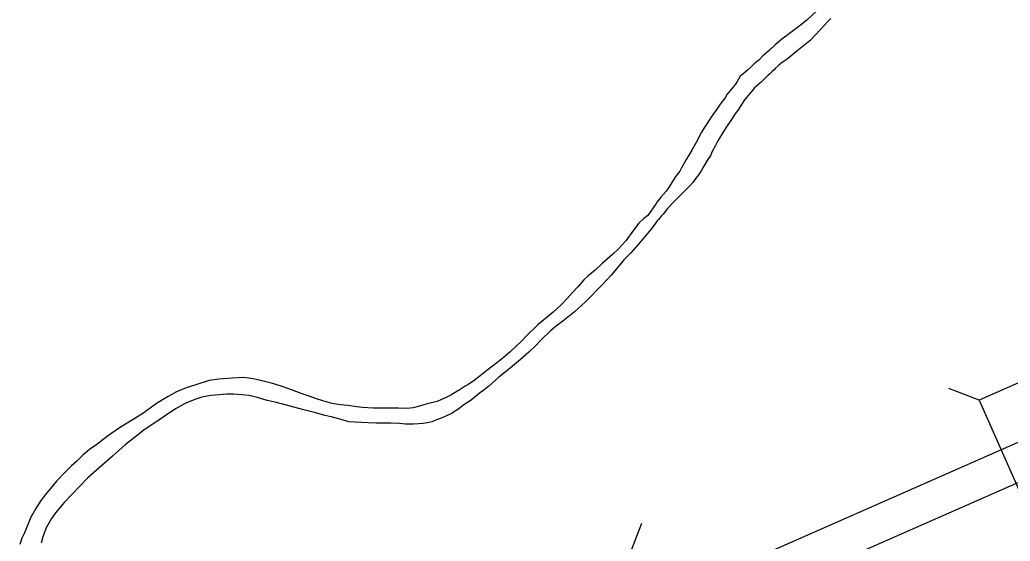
# Model space of a CAD drawing. Extents: x -939622 to -934222, y 1383701 to 1385301.
# Drawn here: x -935730.28 to -935706.1, y 1384233.59 to 1384246.33 of the extents above; entities that cross this region are included whole.
import ezdxf

# ---------------------------------------------------------------- set-up
doc = ezdxf.new("R2010")
doc.units = 0
for name, color, linetype in [('Level 15', 7, 'Continuous'), ('Level 20', 7, 'Continuous'), ('Level 9', 7, 'Continuous')]:
    doc.layers.add(name, color=color, linetype=linetype)

msp = doc.modelspace()

# ---------------------------------------------------------------- linework, layer by layer
at = {"layer": 'Level 15'}
for points in [[(-935688.561, 1384246.251), (-935691.939, 1384242.655), (-935692.073, 1384242.534), (-935692.201, 1384242.372), (-935692.248, 1384242.31), (-935692.316, 1384242.256), (-935692.387, 1384242.193), (-935692.479, 1384242.11), (-935692.525, 1384242.075), (-935692.616, 1384242.02), (-935692.704, 1384241.959), (-935692.807, 1384241.875), (-935692.877, 1384241.83), (-935692.997, 1384241.748), (-935693.083, 1384241.693), (-935693.251, 1384241.62), (-935693.471, 1384241.507), (-935693.723, 1384241.369), (-935693.954, 1384241.27), (-935694.961, 1384240.827), (-935705.174, 1384236.327), (-935714.56, 1384232.198)], [(-935687.905, 1384245.635), (-935691.308, 1384242.012), (-935691.415, 1384241.916), (-935691.49, 1384241.82), (-935691.6, 1384241.676), (-935691.734, 1384241.569), (-935691.785, 1384241.524), (-935691.905, 1384241.415), (-935692.021, 1384241.328), (-935692.128, 1384241.264), (-935692.161, 1384241.24), (-935692.278, 1384241.145), (-935692.381, 1384241.079), (-935692.5, 1384240.998), (-935692.658, 1384240.896), (-935692.866, 1384240.806), (-935693.049, 1384240.712), (-935693.329, 1384240.558), (-935693.597, 1384240.444), (-935694.598, 1384240.003), (-935704.812, 1384235.504), (-935714.198, 1384231.374)]]:
    msp.add_lwpolyline(points, dxfattribs=at)
at = {"layer": 'Level 20'}
for p, q in [((-935706.858, 1384237.041), (-935707.597, 1384237.326)), ((-935715.381, 1384233.294), (-935715.094, 1384234.032))]:
    msp.add_line(p, q, dxfattribs=at)
msp.add_lwpolyline([(-935704.33, 1384234.262), (-935705.772, 1384237.521), (-935706.858, 1384237.041), (-935705.417, 1384233.781)], close=True, dxfattribs=at)
at = {"layer": 'Level 9'}
for points in [[(-935710.811, 1384246.551), (-935711.07, 1384246.314), (-935711.298, 1384246.138), (-935711.493, 1384245.99), (-935711.674, 1384245.849), (-935711.838, 1384245.714), (-935711.989, 1384245.579)], [(-935710.478, 1384246.361), (-935710.565, 1384246.274), (-935710.643, 1384246.187), (-935710.738, 1384246.084), (-935710.851, 1384245.957), (-935710.987, 1384245.817), (-935711.144, 1384245.689), (-935711.308, 1384245.563), (-935711.46, 1384245.437), (-935711.55, 1384245.368), (-935711.641, 1384245.302), (-935711.702, 1384245.255), (-935711.761, 1384245.208), (-935711.828, 1384245.142), (-935711.862, 1384245.105), (-935711.915, 1384245.061), (-935711.967, 1384245.008), (-935712.008, 1384244.974)], [(-935711.989, 1384245.579), (-935712.137, 1384245.442), (-935712.233, 1384245.351), (-935712.353, 1384245.254), (-935712.434, 1384245.173), (-935712.504, 1384245.102), (-935712.568, 1384245.048), (-935712.626, 1384245.001), (-935712.652, 1384244.979), (-935712.69, 1384244.948)], [(-935712.69, 1384244.948), (-935712.766, 1384244.818), (-935712.808, 1384244.755), (-935712.932, 1384244.604), (-935713.008, 1384244.507), (-935713.064, 1384244.42), (-935713.123, 1384244.342), (-935713.196, 1384244.245), (-935713.266, 1384244.142), (-935713.373, 1384244.001), (-935713.454, 1384243.873), (-935713.506, 1384243.783), (-935713.573, 1384243.686), (-935713.634, 1384243.578), (-935713.768, 1384243.327), (-935713.865, 1384243.156), (-935713.959, 1384243.007), (-935714.009, 1384242.911), (-935714.061, 1384242.827), (-935714.124, 1384242.71), (-935714.171, 1384242.629), (-935714.261, 1384242.504), (-935714.334, 1384242.392), (-935714.428, 1384242.248), (-935714.498, 1384242.145), (-935714.567, 1384242.07), (-935714.632, 1384241.991), (-935714.682, 1384241.928), (-935714.725, 1384241.872), (-935714.741, 1384241.844)], [(-935712.008, 1384244.974), (-935712.171, 1384244.808), (-935712.341, 1384244.664), (-935712.452, 1384244.535), (-935712.585, 1384244.372), (-935712.674, 1384244.232), (-935712.732, 1384244.138), (-935712.822, 1384244.019), (-935712.889, 1384243.914), (-935713.012, 1384243.736), (-935713.098, 1384243.602), (-935713.24, 1384243.372), (-935713.297, 1384243.26), (-935713.385, 1384243.096), (-935713.419, 1384243.007), (-935713.473, 1384242.932), (-935713.603, 1384242.712), (-935713.65, 1384242.64), (-935713.728, 1384242.519), (-935713.776, 1384242.456), (-935713.843, 1384242.362), (-935713.928, 1384242.261), (-935713.994, 1384242.198), (-935714.083, 1384242.112), (-935714.166, 1384242.029), (-935714.249, 1384241.947), (-935714.357, 1384241.836), (-935714.434, 1384241.754), (-935714.474, 1384241.713), (-935714.519, 1384241.653), (-935714.575, 1384241.578), (-935714.581, 1384241.572), (-935714.615, 1384241.537), (-935714.657, 1384241.486), (-935714.691, 1384241.446), (-935714.717, 1384241.417)], [(-935714.741, 1384241.844), (-935714.952, 1384241.551), (-935715.042, 1384241.473), (-935715.17, 1384241.363), (-935715.297, 1384241.188), (-935715.484, 1384240.929), (-935715.663, 1384240.731), (-935715.806, 1384240.6), (-935716.068, 1384240.364), (-935716.231, 1384240.211), (-935716.412, 1384240.067), (-935716.511, 1384239.974), (-935716.653, 1384239.81), (-935716.792, 1384239.658), (-935716.925, 1384239.51), (-935717.065, 1384239.364), (-935717.257, 1384239.189), (-935717.45, 1384239.03), (-935717.625, 1384238.889), (-935717.901, 1384238.616), (-935718.052, 1384238.461), (-935718.165, 1384238.355), (-935718.311, 1384238.218), (-935718.486, 1384238.065), (-935718.603, 1384237.974), (-935718.878, 1384237.764), (-935719.042, 1384237.633), (-935719.191, 1384237.514), (-935719.34, 1384237.41), (-935719.405, 1384237.378), (-935719.558, 1384237.28), (-935719.584, 1384237.267), (-935719.761, 1384237.156), (-935719.873, 1384237.102), (-935719.985, 1384237.05), (-935720.091, 1384237.008), (-935720.228, 1384236.976), (-935720.332, 1384236.946), (-935720.439, 1384236.913), (-935720.552, 1384236.882), (-935720.68, 1384236.854), (-935720.823, 1384236.835), (-935721.035, 1384236.843), (-935721.167, 1384236.842), (-935721.377, 1384236.845), (-935721.655, 1384236.845), (-935721.913, 1384236.861), (-935722.057, 1384236.875), (-935722.268, 1384236.905), (-935722.457, 1384236.926), (-935722.653, 1384236.953), (-935722.882, 1384237.018), (-935723.039, 1384237.067), (-935723.191, 1384237.129), (-935723.408, 1384237.198), (-935723.624, 1384237.284), (-935723.854, 1384237.364), (-935724.083, 1384237.436), (-935724.21, 1384237.471), (-935724.373, 1384237.511), (-935724.542, 1384237.548), (-935724.689, 1384237.573), (-935724.831, 1384237.59), (-935725.096, 1384237.573), (-935725.419, 1384237.554), (-935725.655, 1384237.517), (-935725.987, 1384237.41), (-935726.218, 1384237.337), (-935726.452, 1384237.245), (-935726.658, 1384237.131), (-935726.94, 1384236.959), (-935727.28, 1384236.711), (-935727.621, 1384236.502), (-935727.844, 1384236.36), (-935728.14, 1384236.158), (-935728.4, 1384235.955), (-935728.582, 1384235.829), (-935728.734, 1384235.703), (-935728.891, 1384235.548), (-935729.016, 1384235.433), (-935729.176, 1384235.278), (-935729.388, 1384235.063), (-935729.535, 1384234.884), (-935729.662, 1384234.724), (-935729.78, 1384234.561), (-935729.891, 1384234.389), (-935730.008, 1384234.181), (-935730.17, 1384233.796), (-935730.235, 1384233.668), (-935730.281, 1384233.513)], [(-935714.717, 1384241.417), (-935714.846, 1384241.244), (-935714.924, 1384241.148), (-935715.046, 1384241), (-935715.187, 1384240.839), (-935715.361, 1384240.638), (-935715.532, 1384240.467), (-935715.553, 1384240.443), (-935715.844, 1384240.094), (-935716.053, 1384239.858), (-935716.468, 1384239.442), (-935716.736, 1384239.193), (-935717.026, 1384238.968), (-935717.175, 1384238.852), (-935717.321, 1384238.727), (-935717.553, 1384238.509), (-935717.701, 1384238.354), (-935717.85, 1384238.208), (-935718.054, 1384238.03), (-935718.352, 1384237.786), (-935718.589, 1384237.602), (-935718.67, 1384237.527), (-935718.842, 1384237.371), (-935718.947, 1384237.287), (-935719.064, 1384237.202), (-935719.193, 1384237.095), (-935719.263, 1384237.039), (-935719.466, 1384236.904), (-935719.565, 1384236.828), (-935719.744, 1384236.714), (-935719.847, 1384236.66), (-935719.951, 1384236.618), (-935720.146, 1384236.537), (-935720.211, 1384236.51), (-935720.339, 1384236.485), (-935720.434, 1384236.464), (-935720.545, 1384236.458), (-935720.67, 1384236.451), (-935720.862, 1384236.448), (-935721.009, 1384236.468), (-935721.222, 1384236.476), (-935721.584, 1384236.477), (-935721.788, 1384236.486), (-935722.247, 1384236.505), (-935722.489, 1384236.582), (-935722.676, 1384236.627), (-935722.832, 1384236.665), (-935723.086, 1384236.735), (-935723.376, 1384236.813), (-935723.684, 1384236.891), (-935724.01, 1384236.98), (-935724.239, 1384237.028), (-935724.477, 1384237.101), (-935724.689, 1384237.155), (-935724.859, 1384237.165), (-935725.067, 1384237.186), (-935725.225, 1384237.187), (-935725.404, 1384237.169), (-935725.619, 1384237.148), (-935725.837, 1384237.111), (-935725.982, 1384237.058), (-935726.169, 1384236.992), (-935726.257, 1384236.947), (-935726.481, 1384236.826), (-935726.783, 1384236.621), (-935727.249, 1384236.306), (-935727.709, 1384235.949), (-935728.017, 1384235.668), (-935728.28, 1384235.441), (-935728.624, 1384235.138), (-935729.201, 1384234.536), (-935729.406, 1384234.289), (-935729.507, 1384234.148), (-935729.641, 1384233.918), (-935729.715, 1384233.702), (-935729.761, 1384233.544)]]:
    msp.add_lwpolyline(points, dxfattribs=at)

doc.saveas('drawing.dxf')
